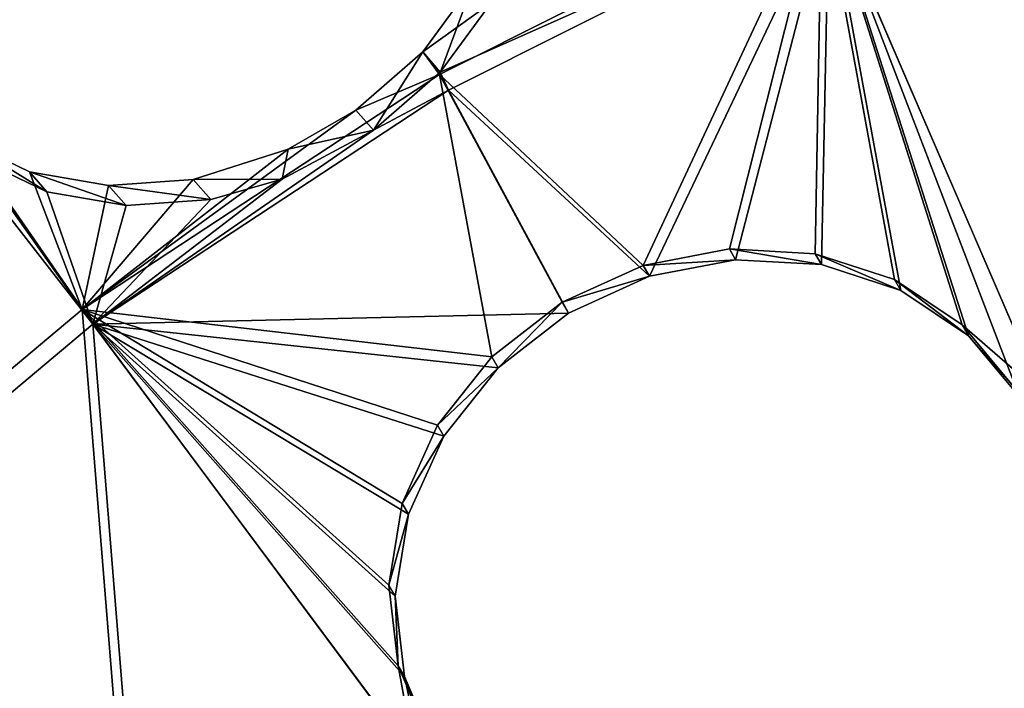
# Model space of a CAD drawing. Header units: millimetres. Extents: x 0 to 2133, y 0 to 2087.
# Tile 767 of 876: x 1949 to 1970, y 190 to 203. Entities that reach past the tile are written whole.
import ezdxf

# ---------------------------------------------------------------- set-up
doc = ezdxf.new("R2010")
doc.units = ezdxf.units.MM
doc.header["$LTSCALE"] = 25.4
doc.layers.get('0').update_dxf_attribs({"true_color": 0xff5454})

# ---------------------------------------------------------------- blocks, each defined once
blk = doc.blocks.new('COSMO-S-3382-4917.STL#2')
at = {"color": 250, "true_color": 0x282828}
mesh = blk.add_polyface(dxfattribs=at)
corners = [(1709.841, 208.672, 1539.288), (1710.486, 206.25, 1539.288), (1709.88, 193.269, 1539.288), (1711.624, 223.971, 1539.288), (1713.18, 228.005, 1539.288), (1715.203, 238.952, 1539.288), (1719.512, 248.991, 1539.288), (1720.53, 253.404, 1539.288), (1729.3, 268.606, 1539.288), (1727.528, 267.125, 1539.288), (1736.1, 279.922, 1539.288), (1742.261, 286.284, 1539.288), (1746.125, 291.615, 1539.288), (1758.024, 301.517, 1539.288), (1757.464, 302.04, 1539.288), (1769.955, 311.052, 1539.288), (1776.134, 313.868, 1539.288), (1783.424, 318.522, 1539.288), (1796.071, 322.98, 1539.288), (1797.683, 324.347, 1539.288), (1817.262, 328.591, 1539.288), (1812.531, 328.445, 1539.288), (1827.758, 330.758, 1539.288), (1839.095, 330.541, 1539.288), (1843.153, 331.254, 1539.288), (1860.945, 328.773, 1539.288), (1858.498, 329.925, 1539.288), (1873.578, 326.791, 1539.288), (1882.181, 323.337, 1539.288), (1888.182, 321.895, 1539.288), (1902.193, 314.391, 1539.288), (1902.104, 315.307, 1539.288), (1915.15, 307.118, 1539.288), (1920.405, 302.191, 1539.288), (1927.135, 297.443, 1539.288), (1936.294, 287.09, 1539.288), (1937.892, 286.419, 1539.288), (1949.402, 269.52, 1539.288), (1947.269, 274.2, 1539.288), (1955.136, 260.958, 1539.288), (1959.352, 249.987, 1539.288), (1961.381, 246.878, 1539.288), (1965.858, 229.054, 1539.288), (1965.917, 232.159, 1539.288), (1968.732, 207.323, 1539.288), (1968.68, 217.006, 1539.288), (1969.632, 201.633, 1539.288), (1968.758, 186.255, 1539.288), (1711.741, 177.98, 1539.288), (1711.508, 184.353, 1539.288), (1716.215, 162.944, 1539.288), (1715.397, 163.017, 1539.288), (1720.797, 148.592, 1539.288), (1724.472, 142.638, 1539.288), (1727.865, 134.907, 1539.288), (1736.043, 124.02, 1539.288), (1736.502, 122.154, 1539.288), (1750.594, 107.625, 1539.288), (1746.587, 110.512, 1539.288), (1757.978, 100.145, 1539.288), (1767.706, 93.925, 1539.288), (1767.283, 93.294, 1539.288), (1770.516, 91.197, 1539.288), (1786.887, 83.314, 1539.288), (1784.023, 83.796, 1539.288), (1798.311, 78.043, 1539.288), (1807.586, 76.097, 1539.288), (1813.179, 74.021, 1539.288), (1829.206, 72.482, 1539.288), (1828.419, 71.786, 1539.288), (1843.816, 71.369, 1539.288), (1851.127, 72.573, 1539.288), (1859.154, 72.776, 1539.288), (1872.717, 76.367, 1539.288), (1874.218, 75.987, 1539.288), (1893.355, 83.756, 1539.288), (1888.797, 80.957, 1539.288), (1902.685, 87.616, 1539.288), (1912.448, 94.526, 1539.288), (1915.688, 95.872, 1539.288), (1929.445, 108.368, 1539.288), (1927.624, 105.607, 1539.288), (1938.325, 116.686, 1539.288), (1943.859, 124.883, 1539.288), (1947.64, 128.953, 1539.288), (1955.275, 143.597, 1539.288), (1955.438, 142.235, 1539.288), (1963.364, 163.97, 1539.288), (1961.612, 156.346, 1539.288), (1966.073, 171.089, 1539.288), (1967.893, 185.418, 1539.288)]
mesh.append_faces([[corners[k] for k in face] for face in [(0, 1, 2), (1, 3, 4), (4, 5, 6), (6, 7, 8), (8, 10, 11), (11, 12, 13), (13, 15, 16), (16, 17, 18), (18, 19, 20), (20, 22, 23), (23, 24, 25), (25, 27, 28), (28, 29, 30), (30, 32, 33), (33, 34, 35), (35, 36, 37), (37, 39, 40), (40, 41, 42), (42, 43, 44), (48, 50, 51), (51, 50, 52), (52, 53, 54), (54, 55, 56), (56, 57, 58), (58, 57, 59), (59, 60, 61), (61, 60, 62), (62, 63, 64), (64, 63, 65), (65, 66, 67), (67, 68, 69), (69, 68, 70), (70, 71, 72), (72, 73, 74), (74, 75, 76), (76, 75, 77), (77, 78, 79), (79, 80, 81), (81, 80, 82), (82, 83, 84), (84, 85, 86), (86, 87, 88), (88, 87, 89), (89, 90, 47)]], dxfattribs={"vtx0": -1, "vtx1": -1, "color": 250})
mesh.append_faces([[corners[k] for k in face] for face in [(1, 0, 3), (4, 3, 5), (6, 5, 7), (8, 7, 9), (8, 9, 10), (11, 10, 12), (13, 12, 14), (13, 14, 15), (16, 15, 17), (18, 17, 19), (20, 19, 21), (20, 21, 22), (23, 22, 24), (25, 24, 26), (25, 26, 27), (28, 27, 29), (30, 29, 31), (30, 31, 32), (33, 32, 34), (35, 34, 36), (37, 36, 38), (37, 38, 39), (40, 39, 41), (42, 41, 43), (44, 43, 45), (44, 45, 46), (44, 46, 47), (1, 48, 2), (48, 1, 49), (48, 49, 50), (52, 50, 53), (54, 53, 55), (56, 55, 57), (59, 57, 60), (62, 60, 63), (65, 63, 66), (67, 66, 68), (70, 68, 71), (72, 71, 73), (74, 73, 75), (77, 75, 78), (79, 78, 80), (82, 80, 83), (84, 83, 85), (86, 85, 87), (89, 87, 90), (47, 90, 44)]], dxfattribs={"vtx0": -1, "vtx2": -1, "color": 250})
mesh = blk.add_polyface(dxfattribs=at)
corners = [(1735.545, 182.32, 1669.288), (1734.489, 198.294, 1669.288), (1734.03, 194.764, 1669.288), (1736.958, 178.45, 1669.288), (1738.52, 170.143, 1669.288), (1743.139, 159.432, 1669.288), (1742.915, 158.403, 1669.288), (1748.668, 147.265, 1669.288), (1752.806, 141.927, 1669.288), (1755.697, 136.885, 1669.288), (1765.612, 126.568, 1669.288), (1763.905, 127.41, 1669.288), (1773.176, 118.973, 1669.288), (1781.093, 113.91, 1669.288), (1780.749, 113.397, 1669.288), (1783.38, 111.69, 1669.288), (1798.69, 104.411, 1669.288), (1794.373, 105.666, 1669.288), (1806.002, 100.985, 1669.288), (1817.766, 98.414, 1669.288), (1818.103, 97.711, 1669.288), (1837.633, 96.135, 1669.288), (1830.506, 95.892, 1669.288), (1843.037, 95.552, 1669.288), (1857.572, 97.657, 1669.288), (1855.52, 96.697, 1669.288), (1867.781, 99.311, 1669.288), (1876.863, 102.925, 1669.288), (1879.646, 103.356, 1669.288), (1894.808, 111.749, 1669.288), (1890.949, 108.776, 1669.288), (1901.532, 115.495, 1669.288), (1910.759, 123.809, 1669.288), (1911.247, 123.418, 1669.288), (1924.139, 138.671, 1669.288), (1919.955, 132.435, 1669.288), (1927.537, 142.418, 1669.288), (1934.465, 155.795, 1669.288), (1933.884, 153.229, 1669.288), (1938.908, 164.713, 1669.288), (1941.363, 174.565, 1669.288), (1942.539, 176.712, 1669.288), (1944.585, 194.301, 1669.288), (1944.725, 189.056, 1669.288), (1944.661, 214.083, 1669.288), (1945.436, 201.571, 1669.288), (1735.449, 219.752, 1669.288), (1733.998, 207.3, 1669.288), (1735.82, 218.247, 1669.288), (1738.363, 231.944, 1669.288), (1740.903, 237.587, 1669.288), (1742.698, 243.706, 1669.288), (1749.554, 255.616, 1669.288), (1748.393, 254.874, 1669.288), (1755.37, 265.289, 1669.288), (1761.461, 271.682, 1669.288), (1763.529, 274.805, 1669.288), (1776.193, 285.204, 1669.288), (1772.757, 283.29, 1669.288), (1782.924, 290.624, 1669.288), (1793.219, 295.693, 1669.288), (1793.886, 296.705, 1669.288), (1811.921, 302.771, 1669.288), (1805.491, 301.445, 1669.288), (1817.575, 304.781, 1669.288), (1831.625, 306.182, 1669.288), (1829.968, 306.663, 1669.288), (1842.498, 307.066, 1669.288), (1851.619, 305.802, 1669.288), (1854.987, 305.985, 1669.288), (1871.179, 301.645, 1669.288), (1867.26, 303.434, 1669.288), (1879.146, 299.45, 1669.288), (1889.599, 293.861, 1669.288), (1890.477, 294.088, 1669.288), (1906.213, 282.732, 1669.288), (1901.094, 287.423, 1669.288), (1910.849, 279.549, 1669.288), (1920.421, 268.66, 1669.288), (1919.603, 270.577, 1669.288), (1927.235, 260.632, 1669.288), (1931.708, 252.154, 1669.288), (1933.638, 249.854, 1669.288), (1939.668, 233.809, 1669.288), (1938.72, 238.395, 1669.288), (1942.412, 226.415, 1669.288), (1944.013, 214.29, 1669.288)]
mesh.append_faces([[corners[k] for k in face] for face in [(44, 43, 45), (2, 46, 47)]], dxfattribs={"vtx0": -1, "color": 250})
mesh.append_faces([[corners[k] for k in face] for face in [(0, 1, 2), (1, 0, 3), (3, 4, 5), (5, 7, 8), (8, 9, 10), (10, 12, 13), (13, 15, 16), (16, 18, 19), (19, 20, 21), (21, 23, 24), (24, 26, 27), (27, 28, 29), (29, 31, 32), (32, 33, 34), (34, 36, 37), (37, 39, 40), (40, 41, 42), (46, 48, 49), (49, 50, 51), (51, 52, 53), (53, 52, 54), (54, 55, 56), (56, 57, 58), (58, 57, 59), (59, 60, 61), (61, 62, 63), (63, 62, 64), (64, 65, 66), (66, 65, 67), (67, 68, 69), (69, 70, 71), (71, 70, 72), (72, 73, 74), (74, 75, 76), (76, 75, 77), (77, 78, 79), (79, 78, 80), (80, 81, 82), (82, 83, 84), (84, 83, 85), (85, 86, 44)]], dxfattribs={"vtx0": -1, "vtx1": -1, "color": 250})
mesh.append_faces([[corners[k] for k in face] for face in [(42, 43, 44), (46, 2, 1)]], dxfattribs={"vtx0": -1, "vtx1": -1, "vtx2": -1, "color": 250})
mesh.append_faces([[corners[k] for k in face] for face in [(3, 0, 4), (5, 4, 6), (5, 6, 7), (8, 7, 9), (10, 9, 11), (10, 11, 12), (13, 12, 14), (13, 14, 15), (16, 15, 17), (16, 17, 18), (19, 18, 20), (21, 20, 22), (21, 22, 23), (24, 23, 25), (24, 25, 26), (27, 26, 28), (29, 28, 30), (29, 30, 31), (32, 31, 33), (34, 33, 35), (34, 35, 36), (37, 36, 38), (37, 38, 39), (40, 39, 41), (42, 41, 43), (46, 1, 48), (49, 48, 50), (51, 50, 52), (54, 52, 55), (56, 55, 57), (59, 57, 60), (61, 60, 62), (64, 62, 65), (67, 65, 68), (69, 68, 70), (72, 70, 73), (74, 73, 75), (77, 75, 78), (80, 78, 81), (82, 81, 83), (85, 83, 86), (44, 86, 42)]], dxfattribs={"vtx0": -1, "vtx2": -1, "color": 250})
mesh = blk.add_polyface(dxfattribs=at)
corners = [(1734.165, 205.552, 1666.919), (1735.133, 201.301, 1666.919), (1734.849, 188.578, 1666.919), (1736.212, 222.415, 1666.919), (1735.839, 213.433, 1666.919), (1737.949, 225.401, 1666.919), (1740.938, 238.731, 1666.919), (1741.435, 237.042, 1666.919), (1748.221, 254.078, 1666.919), (1746.248, 248.201, 1666.919), (1752.324, 258.725, 1666.919), (1757.87, 268.058, 1666.919), (1759.581, 268.472, 1666.919), (1769.638, 280.309, 1666.919), (1767.92, 277.312, 1666.919), (1777.229, 285.123, 1666.919), (1783.218, 290.514, 1666.919), (1787.382, 291.801, 1666.919), (1798.259, 298.408, 1666.919), (1798.242, 297.255, 1666.919), (1809.661, 301.411, 1666.919), (1814.372, 303.787, 1666.919), (1821.486, 304.213, 1666.919), (1831.139, 306.512, 1666.919), (1833.556, 305.624, 1666.919), (1839.632, 306.854, 1666.919), (1839.632, 305.801, 1666.919), (1848.125, 306.512, 1666.919), (1845.708, 305.624, 1666.919), (1857.778, 304.213, 1666.919), (1864.892, 303.787, 1666.919), (1869.603, 301.411, 1666.919), (1881.005, 298.408, 1666.919), (1881.022, 297.255, 1666.919), (1896.046, 290.514, 1666.919), (1891.882, 291.801, 1666.919), (1902.035, 285.123, 1666.919), (1909.627, 280.309, 1666.919), (1911.344, 277.312, 1666.919), (1921.394, 268.058, 1666.919), (1919.683, 268.472, 1666.919), (1926.94, 258.725, 1666.919), (1931.043, 254.078, 1666.919), (1933.016, 248.201, 1666.919), (1938.326, 238.731, 1666.919), (1937.829, 237.042, 1666.919), (1941.315, 225.401, 1666.919), (1943.052, 222.415, 1666.919), (1943.425, 213.433, 1666.919), (1945.099, 205.552, 1666.919), (1944.131, 201.301, 1666.919), (1944.415, 188.578, 1666.919), (1735.839, 189.17, 1666.919), (1738.247, 171.935, 1666.919), (1737.949, 177.202, 1666.919), (1741.435, 165.561, 1666.919), (1744.27, 156.052, 1666.919), (1746.248, 154.402, 1666.919), (1752.764, 141.341, 1666.919), (1752.324, 143.878, 1666.919), (1759.581, 134.131, 1666.919), (1763.507, 128.182, 1666.919), (1767.92, 125.291, 1666.919), (1776.222, 116.918, 1666.919), (1777.229, 117.48, 1666.919), (1790.579, 107.839, 1666.919), (1787.382, 110.802, 1666.919), (1798.242, 105.348, 1666.919), (1806.207, 101.181, 1666.919), (1809.661, 101.192, 1666.919), (1822.7, 97.115, 1666.919), (1821.486, 98.39, 1666.919), (1833.556, 96.979, 1666.919), (1839.632, 95.749, 1666.919), (1845.708, 96.979, 1666.919), (1856.564, 97.115, 1666.919), (1857.778, 98.39, 1666.919), (1873.057, 101.181, 1666.919), (1869.603, 101.192, 1666.919), (1881.022, 105.348, 1666.919), (1888.685, 107.839, 1666.919), (1891.882, 110.802, 1666.919), (1903.042, 116.918, 1666.919), (1902.035, 117.48, 1666.919), (1911.344, 125.291, 1666.919), (1915.757, 128.182, 1666.919), (1919.683, 134.131, 1666.919), (1926.5, 141.341, 1666.919), (1926.94, 143.878, 1666.919), (1934.994, 156.052, 1666.919), (1933.016, 154.402, 1666.919), (1937.829, 165.561, 1666.919), (1941.017, 171.935, 1666.919), (1941.315, 177.202, 1666.919), (1943.425, 189.17, 1666.919)]
mesh.append_faces([[corners[k] for k in face] for face in [(0, 1, 2), (1, 3, 4), (4, 3, 5), (5, 6, 7), (7, 8, 9), (9, 8, 10), (10, 11, 12), (12, 13, 14), (14, 13, 15), (15, 16, 17), (17, 18, 19), (19, 18, 20), (20, 21, 22), (22, 23, 24), (24, 25, 26), (26, 27, 28), (28, 27, 29), (29, 30, 31), (31, 32, 33), (33, 34, 35), (35, 34, 36), (36, 37, 38), (38, 39, 40), (40, 39, 41), (41, 42, 43), (43, 44, 45), (45, 44, 46), (46, 47, 48), (48, 49, 50), (2, 52, 53), (52, 2, 1), (53, 55, 56), (56, 57, 58), (58, 60, 61), (61, 62, 63), (63, 64, 65), (65, 67, 68), (68, 69, 70), (70, 72, 73), (73, 74, 75), (75, 76, 77), (77, 79, 80), (80, 81, 82), (82, 84, 85), (85, 86, 87), (87, 88, 89), (89, 91, 92), (92, 93, 51)]], dxfattribs={"vtx0": -1, "vtx1": -1, "color": 250})
mesh.append_faces([[corners[k] for k in face] for face in [(1, 0, 3), (5, 3, 6), (7, 6, 8), (10, 8, 11), (12, 11, 13), (15, 13, 16), (17, 16, 18), (20, 18, 21), (22, 21, 23), (24, 23, 25), (26, 25, 27), (29, 27, 30), (31, 30, 32), (33, 32, 34), (36, 34, 37), (38, 37, 39), (41, 39, 42), (43, 42, 44), (46, 44, 47), (48, 47, 49), (50, 49, 51), (53, 52, 54), (53, 54, 55), (56, 55, 57), (58, 57, 59), (58, 59, 60), (61, 60, 62), (63, 62, 64), (65, 64, 66), (65, 66, 67), (68, 67, 69), (70, 69, 71), (70, 71, 72), (73, 72, 74), (75, 74, 76), (77, 76, 78), (77, 78, 79), (80, 79, 81), (82, 81, 83), (82, 83, 84), (85, 84, 86), (87, 86, 88), (89, 88, 90), (89, 90, 91), (92, 91, 93), (51, 93, 94), (51, 94, 50)]], dxfattribs={"vtx0": -1, "vtx2": -1, "color": 250})
mesh = blk.add_polyface(dxfattribs=at)
corners = [(1814.267, 260.105, 1701.138), (1817.985, 273.609, 1694.288), (1809.737, 270.607, 1694.288), (1821.265, 262.652, 1701.138)]
mesh.append_faces([[corners[k] for k in face] for face in [(0, 1, 2), (1, 0, 3)]], dxfattribs={"vtx0": -1, "color": 250})
mesh = blk.add_polyface(dxfattribs=at)
corners = [(1818.09, 273.256, 1693.573), (1814.39, 259.82, 1700.396), (1809.883, 270.268, 1693.573), (1821.354, 262.355, 1700.396)]
mesh.append_faces([[corners[k] for k in face] for face in [(0, 1, 2), (1, 0, 3)]], dxfattribs={"vtx0": -1, "color": 250})
mesh = blk.add_polyface(dxfattribs=at)
corners = [(1806.072, 262.753, 1697.748), (1809.737, 270.607, 1694.288), (1801.893, 266.668, 1694.288), (1807.841, 263.092, 1698.065)]
mesh.append_faces([[corners[k] for k in face] for face in [(0, 1, 2), (1, 0, 3)]], dxfattribs={"vtx0": -1, "color": 250})
mesh = blk.add_polyface(dxfattribs=at)
corners = [(1809.737, 270.607, 1694.288), (1802.592, 268.555, 1693.409), (1801.893, 266.668, 1694.288)]
mesh.append_faces([[corners[k] for k in face] for face in [(0, 1, 2)]], dxfattribs={"color": 250})
mesh = blk.add_polyface(dxfattribs=at)
corners = [(1809.737, 270.607, 1694.288), (1807.841, 263.092, 1698.065), (1809.603, 262.992, 1698.583)]
mesh.append_faces([[corners[k] for k in face] for face in [(0, 1, 2)]], dxfattribs={"color": 250})
mesh = blk.add_polyface(dxfattribs=at)
corners = [(1811.229, 262.461, 1699.263), (1809.737, 270.607, 1694.288), (1809.603, 262.992, 1698.583)]
mesh.append_faces([[corners[k] for k in face] for face in [(0, 1, 2)]], dxfattribs={"color": 250})
mesh = blk.add_polyface(dxfattribs=at)
corners = [(1812.618, 261.532, 1700.064), (1809.737, 270.607, 1694.288), (1811.229, 262.461, 1699.263)]
mesh.append_faces([[corners[k] for k in face] for face in [(0, 1, 2)]], dxfattribs={"color": 250})
mesh = blk.add_polyface(dxfattribs=at)
corners = [(1814.267, 260.105, 1701.138), (1809.737, 270.607, 1694.288), (1812.618, 261.532, 1700.064)]
mesh.append_faces([[corners[k] for k in face] for face in [(0, 1, 2)]], dxfattribs={"color": 250})
mesh = blk.add_polyface(dxfattribs=at)
corners = [(1809.883, 270.268, 1693.573), (1802.077, 266.348, 1693.573), (1801.905, 266.719, 1693.3)]
mesh.append_faces([[corners[k] for k in face] for face in [(0, 1, 2)]], dxfattribs={"color": 250})
mesh = blk.add_polyface(dxfattribs=at)
corners = [(1809.883, 270.268, 1693.573), (1801.905, 266.719, 1693.3), (1802.951, 268.141, 1692.806)]
mesh.append_faces([[corners[k] for k in face] for face in [(0, 1, 2)]], dxfattribs={"color": 250})
mesh = blk.add_polyface(dxfattribs=at)
corners = [(1809.883, 270.268, 1693.573), (1806.203, 262.53, 1696.97), (1802.077, 266.348, 1693.573), (1807.97, 262.868, 1697.287)]
mesh.append_faces([[corners[k] for k in face] for face in [(0, 1, 2), (1, 0, 3)]], dxfattribs={"vtx0": -1, "color": 250})
mesh = blk.add_polyface(dxfattribs=at)
corners = [(1809.883, 270.268, 1693.573), (1809.731, 262.769, 1697.806), (1807.97, 262.868, 1697.287)]
mesh.append_faces([[corners[k] for k in face] for face in [(0, 1, 2)]], dxfattribs={"color": 250})
mesh = blk.add_polyface(dxfattribs=at)
corners = [(1811.358, 262.238, 1698.488), (1809.731, 262.769, 1697.806), (1809.883, 270.268, 1693.573)]
mesh.append_faces([[corners[k] for k in face] for face in [(0, 1, 2)]], dxfattribs={"color": 250})
mesh = blk.add_polyface(dxfattribs=at)
corners = [(1814.39, 259.82, 1700.396), (1813.793, 260.052, 1700.154), (1809.883, 270.268, 1693.573)]
mesh.append_faces([[corners[k] for k in face] for face in [(0, 1, 2)]], dxfattribs={"color": 250})
mesh = blk.add_polyface(dxfattribs=at)
corners = [(1813.793, 260.052, 1700.154), (1812.746, 261.309, 1699.291), (1809.883, 270.268, 1693.573)]
mesh.append_faces([[corners[k] for k in face] for face in [(0, 1, 2)]], dxfattribs={"color": 250})
mesh = blk.add_polyface(dxfattribs=at)
corners = [(1812.746, 261.309, 1699.291), (1811.358, 262.238, 1698.488), (1809.883, 270.268, 1693.573)]
mesh.append_faces([[corners[k] for k in face] for face in [(0, 1, 2)]], dxfattribs={"color": 250})
mesh = blk.add_polyface(dxfattribs=at)
corners = [(1802.592, 268.555, 1693.409), (1801.547, 267.133, 1693.902), (1801.893, 266.668, 1694.288)]
mesh.append_faces([[corners[k] for k in face] for face in [(0, 1, 2)]], dxfattribs={"color": 250})
mesh = blk.add_polyface(dxfattribs=at)
corners = [(1801.547, 267.133, 1693.902), (1802.951, 268.141, 1692.806), (1801.905, 266.719, 1693.3), (1802.592, 268.555, 1693.409)]
mesh.append_faces([[corners[k] for k in face] for face in [(0, 1, 2), (1, 0, 3)]], dxfattribs={"vtx0": -1, "color": 250})
mesh = blk.add_polyface(dxfattribs=at)
corners = [(1801.893, 266.668, 1694.288), (1801.547, 267.133, 1693.902), (1800.177, 265.937, 1694.123)]
mesh.append_faces([[corners[k] for k in face] for face in [(0, 1, 2)]], dxfattribs={"color": 250})
mesh = blk.add_polyface(dxfattribs=at)
corners = [(1801.547, 267.133, 1693.902), (1800.535, 265.524, 1693.521), (1800.177, 265.937, 1694.123), (1801.905, 266.719, 1693.3)]
mesh.append_faces([[corners[k] for k in face] for face in [(0, 1, 2), (1, 0, 3)]], dxfattribs={"vtx0": -1, "color": 250})
mesh = blk.add_polyface(dxfattribs=at)
corners = [(1802.968, 260.877, 1697.787), (1801.893, 266.668, 1694.288), (1794.559, 261.844, 1694.288)]
mesh.append_faces([[corners[k] for k in face] for face in [(0, 1, 2)]], dxfattribs={"color": 250})
mesh = blk.add_polyface(dxfattribs=at)
corners = [(1801.893, 266.668, 1694.288), (1800.177, 265.937, 1694.123), (1794.559, 261.844, 1694.288)]
mesh.append_faces([[corners[k] for k in face] for face in [(0, 1, 2)]], dxfattribs={"color": 250})
mesh = blk.add_polyface(dxfattribs=at)
corners = [(1802.077, 266.348, 1693.573), (1800.535, 265.524, 1693.521), (1801.905, 266.719, 1693.3)]
mesh.append_faces([[corners[k] for k in face] for face in [(0, 1, 2)]], dxfattribs={"color": 250})
mesh = blk.add_polyface(dxfattribs=at)
corners = [(1804.408, 261.998, 1697.653), (1801.893, 266.668, 1694.288), (1802.968, 260.877, 1697.787)]
mesh.append_faces([[corners[k] for k in face] for face in [(0, 1, 2)]], dxfattribs={"color": 250})
mesh = blk.add_polyface(dxfattribs=at)
corners = [(1806.072, 262.753, 1697.748), (1801.893, 266.668, 1694.288), (1804.408, 261.998, 1697.653)]
mesh.append_faces([[corners[k] for k in face] for face in [(0, 1, 2)]], dxfattribs={"color": 250})
mesh = blk.add_polyface(dxfattribs=at)
corners = [(1804.537, 261.773, 1696.875), (1794.78, 261.549, 1693.573), (1802.077, 266.348, 1693.573)]
mesh.append_faces([[corners[k] for k in face] for face in [(0, 1, 2)]], dxfattribs={"color": 250})
mesh = blk.add_polyface(dxfattribs=at)
corners = [(1802.077, 266.348, 1693.573), (1794.78, 261.549, 1693.573), (1800.535, 265.524, 1693.521)]
mesh.append_faces([[corners[k] for k in face] for face in [(0, 1, 2)]], dxfattribs={"color": 250})
mesh = blk.add_polyface(dxfattribs=at)
corners = [(1806.203, 262.53, 1696.97), (1804.537, 261.773, 1696.875), (1802.077, 266.348, 1693.573)]
mesh.append_faces([[corners[k] for k in face] for face in [(0, 1, 2)]], dxfattribs={"color": 250})
mesh = blk.add_polyface(dxfattribs=at)
corners = [(1794.78, 261.549, 1693.573), (1788.089, 255.934, 1693.573), (1791.339, 265.958, 1689.626)]
mesh.append_faces([[corners[k] for k in face] for face in [(0, 1, 2)]], dxfattribs={"color": 250})
mesh = blk.add_polyface(dxfattribs=at)
corners = [(1794.78, 261.549, 1693.573), (1791.339, 265.958, 1689.626), (1792.426, 264.938, 1690.703)]
mesh.append_faces([[corners[k] for k in face] for face in [(0, 1, 2)]], dxfattribs={"color": 250})
mesh = blk.add_polyface(dxfattribs=at)
corners = [(1800.177, 265.937, 1694.123), (1798.789, 265.14, 1694.082), (1794.559, 261.844, 1694.288)]
mesh.append_faces([[corners[k] for k in face] for face in [(0, 1, 2)]], dxfattribs={"color": 250})
mesh = blk.add_polyface(dxfattribs=at)
corners = [(1800.535, 265.524, 1693.521), (1798.789, 265.14, 1694.082), (1800.177, 265.937, 1694.123)]
mesh.append_faces([[corners[k] for k in face] for face in [(0, 1, 2)]], dxfattribs={"color": 250})
mesh = blk.add_polyface(dxfattribs=at)
corners = [(1800.535, 265.524, 1693.521), (1794.78, 261.549, 1693.573), (1798.666, 264.525, 1693.421)]
mesh.append_faces([[corners[k] for k in face] for face in [(0, 1, 2)]], dxfattribs={"color": 250})
mesh = blk.add_polyface(dxfattribs=at)
corners = [(1798.789, 265.14, 1694.082), (1800.535, 265.524, 1693.521), (1798.666, 264.525, 1693.421)]
mesh.append_faces([[corners[k] for k in face] for face in [(0, 1, 2)]], dxfattribs={"color": 250})
mesh = blk.add_polyface(dxfattribs=at)
corners = [(1794.559, 261.844, 1694.288), (1792.072, 265.347, 1691.3), (1787.836, 256.202, 1694.288)]
mesh.append_faces([[corners[k] for k in face] for face in [(0, 1, 2)]], dxfattribs={"color": 250})
mesh = blk.add_polyface(dxfattribs=at)
corners = [(1794.559, 261.844, 1694.288), (1793.475, 264.674, 1692.283), (1792.072, 265.347, 1691.3)]
mesh.append_faces([[corners[k] for k in face] for face in [(0, 1, 2)]], dxfattribs={"color": 250})
mesh = blk.add_polyface(dxfattribs=at)
corners = [(1792.072, 265.347, 1691.3), (1793.83, 264.264, 1691.685), (1792.426, 264.938, 1690.703), (1793.475, 264.674, 1692.283)]
mesh.append_faces([[corners[k] for k in face] for face in [(0, 1, 2), (1, 0, 3)]], dxfattribs={"vtx0": -1, "color": 250})
mesh = blk.add_polyface(dxfattribs=at)
corners = [(1798.789, 265.14, 1694.082), (1796.839, 264.516, 1693.71), (1794.559, 261.844, 1694.288)]
mesh.append_faces([[corners[k] for k in face] for face in [(0, 1, 2)]], dxfattribs={"color": 250})
mesh = blk.add_polyface(dxfattribs=at)
corners = [(1798.789, 265.14, 1694.082), (1798.666, 264.525, 1693.421), (1796.839, 264.516, 1693.71)]
mesh.append_faces([[corners[k] for k in face] for face in [(0, 1, 2)]], dxfattribs={"color": 250})
mesh = blk.add_polyface(dxfattribs=at)
corners = [(1794.78, 261.549, 1693.573), (1792.426, 264.938, 1690.703), (1793.83, 264.264, 1691.685)]
mesh.append_faces([[corners[k] for k in face] for face in [(0, 1, 2)]], dxfattribs={"color": 250})
mesh = blk.add_polyface(dxfattribs=at)
corners = [(1795.102, 264.39, 1693.105), (1793.475, 264.674, 1692.283), (1794.559, 261.844, 1694.288)]
mesh.append_faces([[corners[k] for k in face] for face in [(0, 1, 2)]], dxfattribs={"color": 250})
mesh = blk.add_polyface(dxfattribs=at)
corners = [(1793.475, 264.674, 1692.283), (1795.459, 263.979, 1692.507), (1793.83, 264.264, 1691.685), (1795.102, 264.39, 1693.105)]
mesh.append_faces([[corners[k] for k in face] for face in [(0, 1, 2), (1, 0, 3)]], dxfattribs={"vtx0": -1, "color": 250})
mesh = blk.add_polyface(dxfattribs=at)
corners = [(1796.839, 264.516, 1693.71), (1795.102, 264.39, 1693.105), (1794.559, 261.844, 1694.288)]
mesh.append_faces([[corners[k] for k in face] for face in [(0, 1, 2)]], dxfattribs={"color": 250})
mesh = blk.add_polyface(dxfattribs=at)
corners = [(1798.666, 264.525, 1693.421), (1794.78, 261.549, 1693.573), (1797.196, 264.105, 1693.111)]
mesh.append_faces([[corners[k] for k in face] for face in [(0, 1, 2)]], dxfattribs={"color": 250})
mesh = blk.add_polyface(dxfattribs=at)
corners = [(1795.102, 264.39, 1693.105), (1797.196, 264.105, 1693.111), (1795.459, 263.979, 1692.507), (1796.839, 264.516, 1693.71)]
mesh.append_faces([[corners[k] for k in face] for face in [(0, 1, 2), (1, 0, 3)]], dxfattribs={"vtx0": -1, "color": 250})
mesh = blk.add_polyface(dxfattribs=at)
corners = [(1796.839, 264.516, 1693.71), (1798.666, 264.525, 1693.421), (1797.196, 264.105, 1693.111)]
mesh.append_faces([[corners[k] for k in face] for face in [(0, 1, 2)]], dxfattribs={"color": 250})
mesh = blk.add_polyface(dxfattribs=at)
corners = [(1795.459, 263.979, 1692.507), (1794.78, 261.549, 1693.573), (1793.83, 264.264, 1691.685)]
mesh.append_faces([[corners[k] for k in face] for face in [(0, 1, 2)]], dxfattribs={"color": 250})
mesh = blk.add_polyface(dxfattribs=at)
corners = [(1797.196, 264.105, 1693.111), (1794.78, 261.549, 1693.573), (1795.459, 263.979, 1692.507)]
mesh.append_faces([[corners[k] for k in face] for face in [(0, 1, 2)]], dxfattribs={"color": 250})
mesh = blk.add_polyface(dxfattribs=at)
corners = [(1807.97, 262.868, 1697.287), (1806.072, 262.753, 1697.748), (1806.203, 262.53, 1696.97), (1807.841, 263.092, 1698.065)]
mesh.append_faces([[corners[k] for k in face] for face in [(0, 1, 2), (1, 0, 3)]], dxfattribs={"vtx0": -1, "color": 250})
mesh = blk.add_polyface(dxfattribs=at)
corners = [(1809.731, 262.769, 1697.806), (1807.841, 263.092, 1698.065), (1807.97, 262.868, 1697.287), (1809.603, 262.992, 1698.583)]
mesh.append_faces([[corners[k] for k in face] for face in [(0, 1, 2), (1, 0, 3)]], dxfattribs={"vtx0": -1, "color": 250})
mesh = blk.add_polyface(dxfattribs=at)
corners = [(1811.358, 262.238, 1698.488), (1809.603, 262.992, 1698.583), (1809.731, 262.769, 1697.806), (1811.229, 262.461, 1699.263)]
mesh.append_faces([[corners[k] for k in face] for face in [(0, 1, 2), (1, 0, 3)]], dxfattribs={"vtx0": -1, "color": 250})
mesh = blk.add_polyface(dxfattribs=at)
corners = [(1806.203, 262.53, 1696.97), (1804.408, 261.998, 1697.653), (1804.537, 261.773, 1696.875), (1806.072, 262.753, 1697.748)]
mesh.append_faces([[corners[k] for k in face] for face in [(0, 1, 2), (1, 0, 3)]], dxfattribs={"vtx0": -1, "color": 250})
mesh = blk.add_polyface(dxfattribs=at)
corners = [(1812.746, 261.309, 1699.291), (1811.229, 262.461, 1699.263), (1811.358, 262.238, 1698.488), (1812.618, 261.532, 1700.064)]
mesh.append_faces([[corners[k] for k in face] for face in [(0, 1, 2), (1, 0, 3)]], dxfattribs={"vtx0": -1, "color": 250})
mesh = blk.add_polyface(dxfattribs=at)
corners = [(1804.408, 261.998, 1697.653), (1803.096, 260.653, 1697.009), (1804.537, 261.773, 1696.875), (1802.968, 260.877, 1697.787)]
mesh.append_faces([[corners[k] for k in face] for face in [(0, 1, 2), (1, 0, 3)]], dxfattribs={"vtx0": -1, "color": 250})
mesh = blk.add_polyface(dxfattribs=at)
corners = [(1795.684, 247.883, 1701.138), (1794.559, 261.844, 1694.288), (1787.836, 256.202, 1694.288), (1801.389, 252.67, 1701.138)]
mesh.append_faces([[corners[k] for k in face] for face in [(0, 1, 2), (1, 0, 3)]], dxfattribs={"vtx0": -1, "color": 250})
mesh = blk.add_polyface(dxfattribs=at)
corners = [(1802.968, 260.877, 1697.787), (1794.559, 261.844, 1694.288), (1801.85, 259.471, 1698.14)]
mesh.append_faces([[corners[k] for k in face] for face in [(0, 1, 2)]], dxfattribs={"color": 250})
mesh = blk.add_polyface(dxfattribs=at)
corners = [(1801.043, 254.539, 1700.208), (1800.853, 256.19, 1699.393), (1794.559, 261.844, 1694.288)]
mesh.append_faces([[corners[k] for k in face] for face in [(0, 1, 2)]], dxfattribs={"color": 250})
mesh = blk.add_polyface(dxfattribs=at)
corners = [(1801.127, 257.868, 1698.69), (1794.559, 261.844, 1694.288), (1800.853, 256.19, 1699.393)]
mesh.append_faces([[corners[k] for k in face] for face in [(0, 1, 2)]], dxfattribs={"color": 250})
mesh = blk.add_polyface(dxfattribs=at)
corners = [(1801.85, 259.471, 1698.14), (1794.559, 261.844, 1694.288), (1801.127, 257.868, 1698.69)]
mesh.append_faces([[corners[k] for k in face] for face in [(0, 1, 2)]], dxfattribs={"color": 250})
mesh = blk.add_polyface(dxfattribs=at)
corners = [(1801.389, 252.67, 1701.138), (1801.043, 254.539, 1700.208), (1794.559, 261.844, 1694.288)]
mesh.append_faces([[corners[k] for k in face] for face in [(0, 1, 2)]], dxfattribs={"color": 250})
mesh = blk.add_polyface(dxfattribs=at)
corners = [(1804.537, 261.773, 1696.875), (1803.096, 260.653, 1697.009), (1794.78, 261.549, 1693.573)]
mesh.append_faces([[corners[k] for k in face] for face in [(0, 1, 2)]], dxfattribs={"color": 250})
mesh = blk.add_polyface(dxfattribs=at)
corners = [(1794.78, 261.549, 1693.573), (1795.897, 247.658, 1700.396), (1788.089, 255.934, 1693.573), (1801.575, 252.421, 1700.396)]
mesh.append_faces([[corners[k] for k in face] for face in [(0, 1, 2), (1, 0, 3)]], dxfattribs={"vtx0": -1, "color": 250})
mesh = blk.add_polyface(dxfattribs=at)
corners = [(1803.096, 260.653, 1697.009), (1801.979, 259.248, 1697.363), (1794.78, 261.549, 1693.573)]
mesh.append_faces([[corners[k] for k in face] for face in [(0, 1, 2)]], dxfattribs={"color": 250})
mesh = blk.add_polyface(dxfattribs=at)
corners = [(1801.979, 259.248, 1697.363), (1801.257, 257.646, 1697.913), (1794.78, 261.549, 1693.573)]
mesh.append_faces([[corners[k] for k in face] for face in [(0, 1, 2)]], dxfattribs={"color": 250})
mesh = blk.add_polyface(dxfattribs=at)
corners = [(1801.257, 257.646, 1697.913), (1800.982, 255.967, 1698.619), (1794.78, 261.549, 1693.573)]
mesh.append_faces([[corners[k] for k in face] for face in [(0, 1, 2)]], dxfattribs={"color": 250})
mesh = blk.add_polyface(dxfattribs=at)
corners = [(1801.172, 254.316, 1699.435), (1794.78, 261.549, 1693.573), (1800.982, 255.967, 1698.619)]
mesh.append_faces([[corners[k] for k in face] for face in [(0, 1, 2)]], dxfattribs={"color": 250})
mesh = blk.add_polyface(dxfattribs=at)
corners = [(1801.575, 252.421, 1700.396), (1794.78, 261.549, 1693.573), (1801.172, 254.316, 1699.435)]
mesh.append_faces([[corners[k] for k in face] for face in [(0, 1, 2)]], dxfattribs={"color": 250})
mesh = blk.add_polyface(dxfattribs=at)
corners = [(1814.267, 260.105, 1701.138), (1812.618, 261.532, 1700.064), (1813.665, 260.274, 1700.926)]
mesh.append_faces([[corners[k] for k in face] for face in [(0, 1, 2)]], dxfattribs={"color": 250})
mesh = blk.add_polyface(dxfattribs=at)
corners = [(1813.665, 260.274, 1700.926), (1812.746, 261.309, 1699.291), (1813.793, 260.052, 1700.154), (1812.618, 261.532, 1700.064)]
mesh.append_faces([[corners[k] for k in face] for face in [(0, 1, 2), (1, 0, 3)]], dxfattribs={"vtx0": -1, "color": 250})
mesh = blk.add_polyface(dxfattribs=at)
corners = [(1803.096, 260.653, 1697.009), (1801.85, 259.471, 1698.14), (1801.979, 259.248, 1697.363), (1802.968, 260.877, 1697.787)]
mesh.append_faces([[corners[k] for k in face] for face in [(0, 1, 2), (1, 0, 3)]], dxfattribs={"vtx0": -1, "color": 250})
mesh = blk.add_polyface(dxfattribs=at)
corners = [(1801.979, 259.248, 1697.363), (1801.127, 257.868, 1698.69), (1801.257, 257.646, 1697.913), (1801.85, 259.471, 1698.14)]
mesh.append_faces([[corners[k] for k in face] for face in [(0, 1, 2), (1, 0, 3)]], dxfattribs={"vtx0": -1, "color": 250})
mesh = blk.add_polyface(dxfattribs=at)
corners = [(1801.257, 257.646, 1697.913), (1800.853, 256.19, 1699.393), (1800.982, 255.967, 1698.619), (1801.127, 257.868, 1698.69)]
mesh.append_faces([[corners[k] for k in face] for face in [(0, 1, 2), (1, 0, 3)]], dxfattribs={"vtx0": -1, "color": 250})
mesh = blk.add_polyface(dxfattribs=at)
corners = [(1794.409, 248.285, 1700.505), (1787.836, 256.202, 1694.288), (1792.881, 248.909, 1699.666)]
mesh.append_faces([[corners[k] for k in face] for face in [(0, 1, 2)]], dxfattribs={"color": 250})
mesh = blk.add_polyface(dxfattribs=at)
corners = [(1795.684, 247.883, 1701.138), (1787.836, 256.202, 1694.288), (1794.409, 248.285, 1700.505)]
mesh.append_faces([[corners[k] for k in face] for face in [(0, 1, 2)]], dxfattribs={"color": 250})
mesh = blk.add_polyface(dxfattribs=at)
corners = [(1800.982, 255.967, 1698.619), (1801.043, 254.539, 1700.208), (1801.172, 254.316, 1699.435), (1800.853, 256.19, 1699.393)]
mesh.append_faces([[corners[k] for k in face] for face in [(0, 1, 2), (1, 0, 3)]], dxfattribs={"vtx0": -1, "color": 250})
mesh = blk.add_polyface(dxfattribs=at)
corners = [(1795.897, 247.658, 1700.396), (1794.605, 248.12, 1699.733), (1788.089, 255.934, 1693.573)]
mesh.append_faces([[corners[k] for k in face] for face in [(0, 1, 2)]], dxfattribs={"color": 250})
mesh = blk.add_polyface(dxfattribs=at)
corners = [(1794.605, 248.12, 1699.733), (1793.078, 248.743, 1698.891), (1788.089, 255.934, 1693.573)]
mesh.append_faces([[corners[k] for k in face] for face in [(0, 1, 2)]], dxfattribs={"color": 250})
mesh = blk.add_polyface(dxfattribs=at)
corners = [(1801.684, 253.033, 1701.076), (1801.043, 254.539, 1700.208), (1801.389, 252.67, 1701.138)]
mesh.append_faces([[corners[k] for k in face] for face in [(0, 1, 2)]], dxfattribs={"color": 250})
mesh = blk.add_polyface(dxfattribs=at)
corners = [(1801.172, 254.316, 1699.435), (1801.684, 253.033, 1701.076), (1801.812, 252.81, 1700.305), (1801.043, 254.539, 1700.208)]
mesh.append_faces([[corners[k] for k in face] for face in [(0, 1, 2), (1, 0, 3)]], dxfattribs={"vtx0": -1, "color": 250})
mesh = blk.add_polyface(dxfattribs=at)
corners = [(1801.812, 252.81, 1700.305), (1801.575, 252.421, 1700.396), (1801.172, 254.316, 1699.435)]
mesh.append_faces([[corners[k] for k in face] for face in [(0, 1, 2)]], dxfattribs={"color": 250})

msp = doc.modelspace()

# ---------------------------------------------------------------- block references
at = {"color": 0}
msp.add_blockref('COSMO-S-3382-4917.STL#2', (156.122, -64.446, -4.129), dxfattribs=at)

doc.saveas('drawing.dxf')
